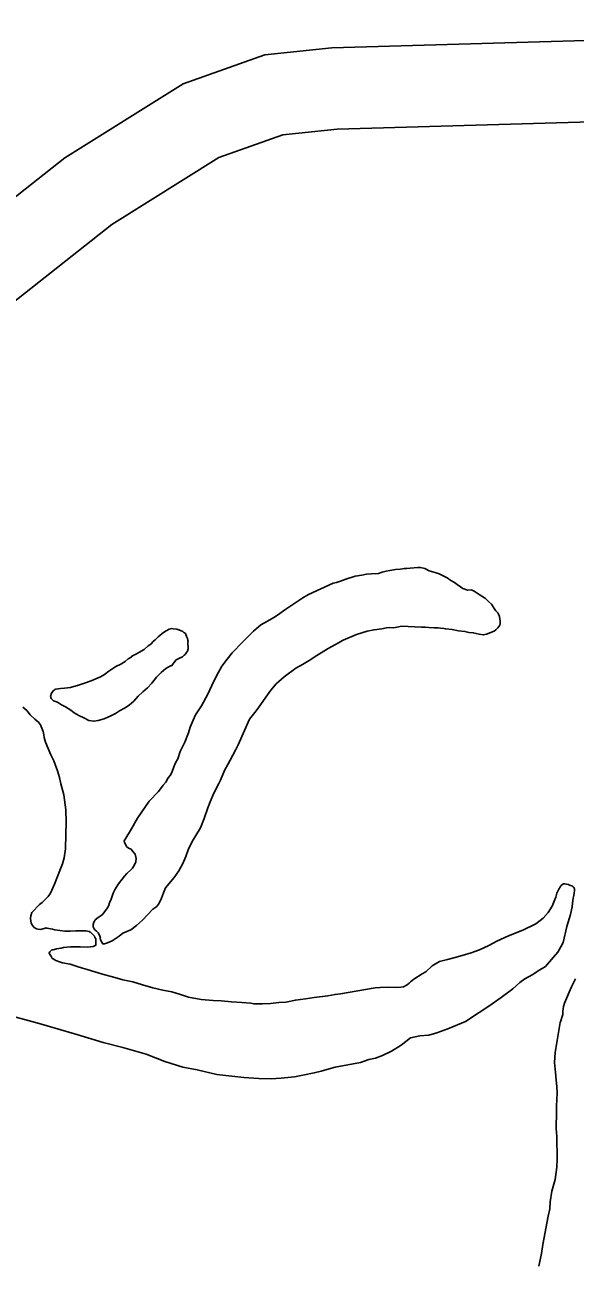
# Model space of a CAD drawing. Extents: x 1720274 to 1751788, y 372074 to 391887.
# Drawn here: x 1724245 to 1724565, y 385389 to 386109 of the extents above; entities that cross this region are included whole.
import ezdxf

# ---------------------------------------------------------------- set-up
doc = ezdxf.new("R2010")
doc.units = 0
doc.layers.add('Level 15', color=7, linetype='Continuous')
doc.layers.add('Level 9', color=7, linetype='Continuous')

msp = doc.modelspace()

# ---------------------------------------------------------------- linework, layer by layer
at = {"layer": 'Level 15'}
for points in [[(1724845.99, 386134.34), (1724712.19, 386108.57), (1724658.75, 386102.54), (1724423.77, 386095.68), (1724384.86, 386091.61), (1724337.34, 386074.79), (1724268.49, 386031.76), (1724139, 385929.7), (1724079.07, 385887.9), (1724008.36, 385861.28), (1723884.01, 385839.77), (1723703.77, 385807.26)], [(1724854.95, 386087.79), (1724719.34, 386061.67), (1724662.1, 386055.22), (1724426.93, 386048.35), (1724395.38, 386045.05), (1724358.05, 386031.84), (1724295.8, 385992.93), (1724167.25, 385891.62), (1724101.33, 385845.63), (1724020.86, 385815.34), (1723892.26, 385793.09), (1723712.18, 385760.61)]]:
    msp.add_lwpolyline(points, dxfattribs=at)
at = {"layer": 'Level 9'}
for points in [[(1724303.1, 385634.67), (1724303.99, 385636.28), (1724306.68, 385640.81), (1724310.87, 385647.92), (1724317.64, 385657.81), (1724322.97, 385663.53), (1724325.69, 385667.11), (1724327.21, 385668.9), (1724328.71, 385671.32), (1724329.76, 385672.79), (1724330.81, 385674.56), (1724331.97, 385677.77), (1724332.84, 385680.02), (1724334.18, 385682.44), (1724335.62, 385686.61), (1724338.27, 385692.08), (1724340.46, 385697.54), (1724341.46, 385700.75), (1724343.21, 385704.93), (1724344.53, 385707.98), (1724347.98, 385713.32), (1724351.7, 385720.1), (1724355.24, 385727.51), (1724357.76, 385732.5), (1724359.84, 385736.22), (1724362.87, 385740.28), (1724365.9, 385744.02), (1724371.84, 385750.24), (1724376.73, 385755.16), (1724378.26, 385756.63), (1724382.56, 385760.26), (1724386.43, 385762.45), (1724390.15, 385764.63), (1724392.15, 385765.96), (1724397.09, 385769.45), (1724406.97, 385775.95), (1724410.22, 385777.96), (1724424.52, 385784.45), (1724426.56, 385784.83), (1724428.9, 385785.7), (1724432.01, 385786.91), (1724437.33, 385788.51), (1724441.25, 385789.12), (1724444.07, 385789.68), (1724446.9, 385789.94), (1724451, 385790.23), (1724453.03, 385790.93), (1724455.38, 385791.48), (1724457.57, 385791.87), (1724460.87, 385792.45), (1724463.7, 385792.7), (1724466.05, 385793.1), (1724467.47, 385793.14)], [(1724467.47, 385793.14), (1724469.36, 385793.2), (1724473.77, 385793.66), (1724475.35, 385793.56), (1724477.89, 385793.01), (1724480.46, 385791.66), (1724484.45, 385790.52), (1724486.36, 385789.95), (1724488.29, 385788.91), (1724489.41, 385788.47), (1724490.86, 385787.56), (1724493.12, 385786.05), (1724495.2, 385785.01), (1724496.66, 385783.79), (1724498.6, 385782.43), (1724500.05, 385781.52), (1724502.77, 385780.5), (1724504.98, 385780.57), (1724506.58, 385779.83), (1724509.48, 385778.02), (1724512.55, 385776.06), (1724513.19, 385775.61), (1724514.98, 385773.92), (1724516.78, 385772.24), (1724517.62, 385770.68), (1724518.61, 385769.29), (1724519.27, 385768.36), (1724520.41, 385767.29), (1724520.76, 385766.5), (1724521.43, 385765.1), (1724521.64, 385763.52), (1724521.83, 385762.73), (1724521.72, 385761.15), (1724521.6, 385760.19), (1724520.39, 385758.57), (1724519.32, 385757.42), (1724518.25, 385756.59), (1724513.73, 385754.86), (1724512.79, 385754.67), (1724512, 385754.49), (1724509.62, 385754.89), (1724507.71, 385755.3), (1724506.12, 385755.72), (1724503.43, 385755.95), (1724501.2, 385756.52), (1724497.56, 385756.87), (1724493.75, 385757.54), (1724490.11, 385757.9), (1724489, 385758.18), (1724487.09, 385758.43), (1724485.67, 385758.55), (1724483.46, 385758.47), (1724480.3, 385758.69), (1724478.08, 385758.93), (1724476.03, 385759.02), (1724464.33, 385759.59)], [(1724464.33, 385759.59), (1724463.55, 385759.41), (1724459.78, 385758.65), (1724457.57, 385758.74), (1724455.69, 385758.52), (1724452.86, 385757.95), (1724448.46, 385757.49), (1724444.39, 385756.57), (1724438.13, 385754.78), (1724430.36, 385751.35), (1724426.02, 385748.84), (1724421.68, 385746.47), (1724415.03, 385742.45), (1724410.71, 385739.62), (1724406.84, 385737.27), (1724402.81, 385735.08), (1724396.03, 385730.11), (1724391.43, 385725.99), (1724388.4, 385722.25), (1724385.54, 385718.19), (1724382.37, 385713.81), (1724379.81, 385710.24), (1724375.86, 385705.51), (1724369.42, 385690.56), (1724367.93, 385687.82), (1724366.3, 385684.6), (1724364.66, 385681.69), (1724363.47, 385679.59), (1724361.39, 385675.56), (1724359.05, 385670.09), (1724358.17, 385668.16), (1724355.2, 385662.52), (1724353, 385657.53), (1724351.7, 385654), (1724349.54, 385647.75), (1724347.35, 385642.29), (1724342.57, 385634.37), (1724340.36, 385629.54), (1724338.91, 385625.69), (1724337.15, 385621.67), (1724334.93, 385617.32), (1724333.57, 385615.37), (1724332.06, 385613.42), (1724327.05, 385607.39), (1724325.89, 385604.5), (1724324.73, 385601.45), (1724323.4, 385598.56), (1724322.05, 385596.61), (1724319.73, 385595.11), (1724313.79, 385588.73), (1724310.26, 385585.6), (1724306.87, 385583.12), (1724302.36, 385581.07), (1724300.21, 385579.41), (1724297.74, 385577.75), (1724296.04, 385576.58), (1724293.39, 385575.54), (1724291.52, 385574.85), (1724290.58, 385574.82), (1724290.07, 385575.91), (1724289.24, 385577.15), (1724289.05, 385578.1), (1724289.2, 385578.42), (1724288.5, 385580.3), (1724287.84, 385581.23), (1724286.86, 385582.31), (1724286.04, 385583.07), (1724285.55, 385583.53), (1724285.04, 385584.78), (1724285.03, 385585.1), (1724285, 385586.05), (1724285.42, 385587.49), (1724285.72, 385588.13), (1724286.17, 385588.78), (1724287.85, 385590.26), (1724289.71, 385591.43), (1724290.48, 385591.93), (1724291.09, 385592.75), (1724292.9, 385595.18), (1724293.95, 385596.8), (1724294.52, 385598.72), (1724295.39, 385600.81), (1724296.7, 385604.34), (1724298.02, 385607.08), (1724299.83, 385609.83), (1724303.15, 385614.22), (1724304.68, 385615.86), (1724306.98, 385617.83), (1724307.89, 385618.97), (1724309.08, 385620.91), (1724309.82, 385622.52), (1724309.81, 385622.84), (1724310.07, 385624.59), (1724309.35, 385627.1), (1724308.04, 385628.65), (1724307.05, 385629.88), (1724305.61, 385630.47), (1724304.47, 385631.54), (1724303.8, 385632.79), (1724303.29, 385633.72), (1724303.1, 385634.67)], [(1724307.42, 385741.8), (1724307.57, 385742.12), (1724310.21, 385743.48), (1724314.7, 385746), (1724316.99, 385748.14), (1724318.54, 385749.14), (1724319.91, 385750.61), (1724321.14, 385751.6), (1724322.82, 385753.24), (1724323.74, 385754.06), (1724325.12, 385755.22), (1724326.51, 385756.21), (1724327.43, 385756.88), (1724327.9, 385757.05), (1724329.3, 385757.73), (1724330.71, 385758.09), (1724331.5, 385757.96), (1724333.72, 385757.72), (1724334.35, 385757.58), (1724334.99, 385757.44), (1724334.83, 385757.44), (1724337.23, 385756.4), (1724337.72, 385755.95), (1724338.05, 385755.64), (1724338.7, 385755.18), (1724338.87, 385754.71), (1724339.37, 385753.78), (1724339.38, 385753.46), (1724339.89, 385752.37), (1724340.08, 385751.43), (1724340.26, 385750.8), (1724340.12, 385750.32), (1724340.15, 385749.37), (1724340.22, 385747.31), (1724340.25, 385746.36), (1724339.82, 385745.08), (1724339.38, 385744.27), (1724338.47, 385743.13), (1724338.01, 385742.64), (1724336.94, 385741.65), (1724335.69, 385741.14), (1724334.76, 385740.79), (1724334.45, 385740.46), (1724333.36, 385739.95), (1724330.48, 385736.53)], [(1724330.48, 385736.53), (1724330.01, 385736.51), (1724327.22, 385734.84), (1724324.61, 385732.69), (1724322.47, 385730.56), (1724321.86, 385729.91), (1724319.14, 385726.33), (1724316.7, 385723.72), (1724313.94, 385721.41), (1724311.19, 385718.78), (1724308.6, 385716), (1724305.99, 385713.7), (1724303.21, 385711.87), (1724300.42, 385710.35), (1724297.95, 385708.68), (1724295.31, 385707.33), (1724291.42, 385705.77), (1724287.83, 385704.71), (1724285.47, 385704.31), (1724282.46, 385704.69), (1724279.56, 385706.34), (1724276.68, 385707.67), (1724273.95, 385709.17), (1724272, 385710.69), (1724270.39, 385711.75), (1724268.94, 385712.65), (1724266.53, 385713.84), (1724264.27, 385715.35), (1724262.03, 385716.23), (1724260.57, 385717.45), (1724260.21, 385718.87), (1724260.36, 385719.19), (1724260.64, 385720.15), (1724260.93, 385720.79), (1724261.84, 385721.93), (1724262.3, 385722.42), (1724262.76, 385722.75), (1724263.23, 385722.93), (1724266.06, 385723.34), (1724268.42, 385723.41), (1724271.88, 385723.84), (1724276.57, 385725.26), (1724280, 385726.33), (1724283.9, 385727.72), (1724289.19, 385730.11), (1724291.67, 385731.46), (1724294.13, 385733.44), (1724298.14, 385736.11), (1724301.09, 385737.47), (1724303.57, 385738.98), (1724305.41, 385740.47), (1724307.42, 385741.8)], [(1724271.86, 385573.1), (1724273.75, 385573.16), (1724275.01, 385573.2), (1724277.54, 385573.13), (1724281.49, 385572.94), (1724283.37, 385573.16), (1724285.1, 385573.37), (1724286.5, 385574.05), (1724286.64, 385574.69), (1724286.62, 385575.32), (1724286.58, 385576.43), (1724286.53, 385577.86), (1724286.03, 385578.63), (1724285.69, 385579.42), (1724284.06, 385581.11), (1724283.4, 385581.72), (1724283.25, 385581.71), (1724282.61, 385582.01), (1724280.7, 385582.42), (1724277.54, 385582.48), (1724275.02, 385582.4), (1724271.55, 385582.28), (1724268.55, 385582.34), (1724265.69, 385582.73), (1724262.68, 385583.1), (1724261.41, 385583.38), (1724258.08, 385584.06), (1724257.75, 385584.21), (1724254.63, 385583.32), (1724253.05, 385583.42), (1724252.09, 385583.71), (1724250.64, 385584.46), (1724249.82, 385585.38), (1724249.33, 385586.16), (1724248.98, 385587.1), (1724248.79, 385588.04), (1724248.57, 385589.78), (1724248.68, 385591.21), (1724249.41, 385593.13), (1724253.83, 385597.72), (1724255.37, 385598.88), (1724257.66, 385601.17), (1724258.89, 385602.32), (1724260.24, 385604.26), (1724262.43, 385609.57), (1724265.93, 385618.4), (1724267.09, 385621.45), (1724268.07, 385624.97), (1724268.85, 385630.06), (1724269.04, 385638.47), (1724269.28, 385645.61), (1724269.04, 385652.74), (1724267.96, 385661.58), (1724266.17, 385667.86), (1724265.41, 385671.64), (1724264.34, 385675.41), (1724262.1, 385681.2), (1724260.4, 385684.79), (1724257.31, 385692.14), (1724256.59, 385694.81), (1724256.22, 385696.39), (1724255.85, 385698.28), (1724255.15, 385700.31), (1724254.29, 385702.19), (1724253.3, 385703.74), (1724252.17, 385704.5), (1724251.03, 385705.41), (1724248.42, 385708.02), (1724246.44, 385710.49), (1724244.01, 385712.47)], [(1724560.58, 385585.04), (1724562.72, 385591.93), (1724563.67, 385596.4), (1724563.92, 385598.46), (1724564.29, 385601.49), (1724564.56, 385602.92), (1724564.82, 385604.52), (1724564.94, 385605.79), (1724564.9, 385606.9), (1724564.56, 385607.68), (1724564.07, 385608.14), (1724563.42, 385608.59), (1724561.99, 385609.02), (1724561.5, 385609.48), (1724560.39, 385609.6), (1724559.28, 385609.73), (1724558.65, 385609.71), (1724558.18, 385609.53), (1724557.11, 385608.55), (1724556.81, 385608.22), (1724555.91, 385606.76), (1724554.73, 385604.35), (1724554.17, 385602.11), (1724553.15, 385599.7), (1724551.98, 385596.81), (1724549.74, 385593.09), (1724546.69, 385589.82), (1724542.54, 385586.51), (1724534.92, 385582.94), (1724526.52, 385579.49), (1724519.83, 385576.42), (1724515.18, 385573.89), (1724509.75, 385571.34), (1724504.91, 385569.75), (1724499.59, 385568.15), (1724494.75, 385566.73), (1724491.15, 385565.82), (1724486.46, 385564.56), (1724482.12, 385562.04), (1724478.45, 385558.59), (1724476.44, 385557.41), (1724471.49, 385554.4), (1724469.64, 385552.91), (1724468.88, 385552.1), (1724467.65, 385551.1), (1724465.48, 385549.92), (1724463.91, 385549.71), (1724460.6, 385549.61), (1724456.49, 385549.79), (1724451.92, 385549.48), (1724449.09, 385549.23), (1724428.84, 385545.88), (1724425.7, 385545.46), (1724421.47, 385544.69), (1724413.61, 385543.64), (1724408.59, 385542.84), (1724402.61, 385542.17), (1724397.13, 385541.04), (1724393.03, 385540.75), (1724388.16, 385540.27), (1724383.43, 385540.12), (1724378.53, 385540.12), (1724376.63, 385540.37), (1724371.41, 385540.84), (1724365.56, 385541.28), (1724359.39, 385541.71), (1724354.8, 385542.04), (1724347.84, 385542.6), (1724340.37, 385543.95), (1724335.74, 385545.54), (1724330.8, 385546.96), (1724325.56, 385547.9), (1724319.68, 385549.3), (1724313.78, 385551.16), (1724308.04, 385552.72), (1724302.32, 385553.96), (1724297.7, 385555.24), (1724290.53, 385557.22), (1724285.91, 385558.66), (1724281.61, 385559.94), (1724278.89, 385560.81), (1724275.7, 385561.81), (1724271.71, 385563.11), (1724267.11, 385563.91), (1724265.36, 385564.49), (1724263.28, 385565.21), (1724261.67, 385566.27), (1724261.03, 385566.57), (1724260.68, 385567.35), (1724259.68, 385569.06), (1724259.51, 385569.53), (1724259.5, 385569.69), (1724259.8, 385570.17), (1724261.03, 385571.32), (1724261.65, 385571.5), (1724262.43, 385571.68), (1724263.68, 385572.04), (1724266.35, 385572.44), (1724267.76, 385572.81), (1724269.65, 385573.03), (1724271.86, 385573.1)], [(1724560.58, 385585.04), (1724558.36, 385575.77), (1724557.33, 385573.52), (1724555.24, 385569.97), (1724552.81, 385567.19), (1724548.1, 385561.81), (1724543.92, 385559.14), (1724540.68, 385557.13), (1724536.19, 385554.6), (1724533.1, 385552.44), (1724529.12, 385548.67), (1724522.35, 385543.69), (1724515.09, 385538.7), (1724509.54, 385535.03), (1724501.51, 385529.7), (1724491.23, 385525.4), (1724485, 385523.14), (1724480.31, 385521.72), (1724475.11, 385521.39), (1724469.63, 385520.26), (1724464.09, 385515.96), (1724458.52, 385512.45), (1724453.24, 385509.9), (1724449.19, 385508.5), (1724445.43, 385507.58), (1724440.59, 385506), (1724425.85, 385503.3), (1724422.25, 385502.23), (1724417.72, 385500.82), (1724413.65, 385499.89), (1724408.01, 385498.76), (1724402.2, 385497.62), (1724394.34, 385496.73), (1724388.52, 385496.38), (1724381.41, 385496.62), (1724372.7, 385497.29), (1724365.58, 385498.01), (1724356.86, 385498.99), (1724345.57, 385501.64), (1724337.15, 385503.26), (1724326.63, 385506.57), (1724315.75, 385510.81), (1724302.21, 385514.65), (1724290.75, 385517.6), (1724275.45, 385522.18), (1724253.61, 385528.6), (1724231.48, 385534.53)], [(1724565.54, 385554.61), (1724563.33, 385549.94), (1724561.85, 385546.88), (1724560.24, 385543.18), (1724559.22, 385540.46), (1724558.66, 385538.38), (1724558.27, 385535.83), (1724558.19, 385533.76), (1724557.61, 385532), (1724557.04, 385530.24), (1724556.6, 385529.27), (1724553.71, 385511.74), (1724553.28, 385505.87), (1724553.94, 385500.18), (1724554.25, 385495.59), (1724554.69, 385491.96), (1724554.97, 385488.17), (1724554.78, 385484.52), (1724554.6, 385480.39), (1724554.54, 385477.37), (1724554.4, 385467.54), (1724554.71, 385462.96), (1724554.69, 385458.68), (1724554.85, 385454.08), (1724554.99, 385449.65), (1724554.67, 385445.04), (1724553.65, 385437.88), (1724551.82, 385431.16), (1724550.92, 385424.95), (1724550.59, 385420.82), (1724549.62, 385416.66), (1724546.54, 385400.24), (1724545.77, 385394.98), (1724544.95, 385391.15), (1724544.28, 385387.64)]]:
    msp.add_lwpolyline(points, dxfattribs=at)

doc.saveas('drawing.dxf')
